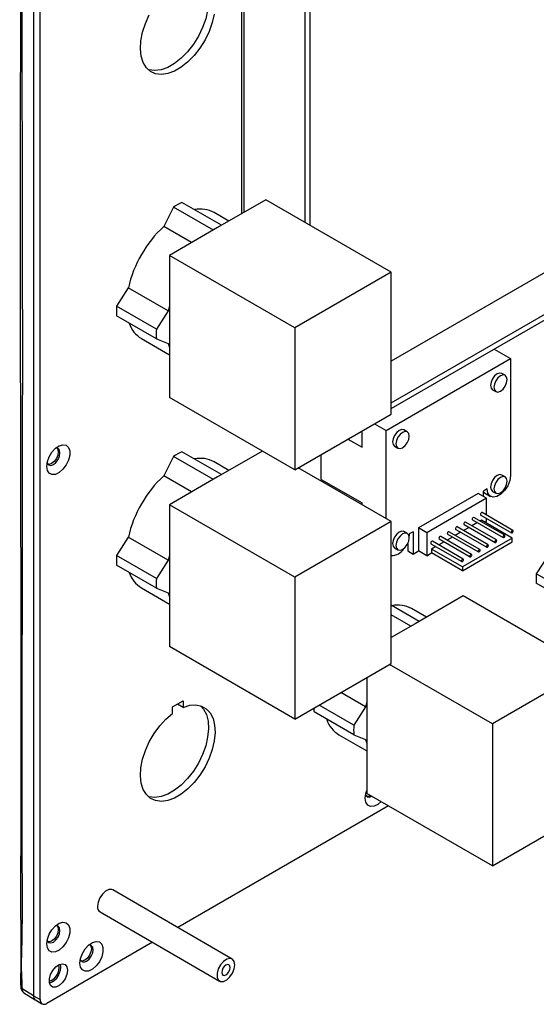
# Model space of a CAD drawing. Header units: millimetres. Extents: x 7146 to 9108, y -1574 to -663.
# Tile 284 of 289: x 8883 to 8994, y -1380 to -1171. Entities that reach past the tile are written whole.
import ezdxf

# ---------------------------------------------------------------- set-up
doc = ezdxf.new("R2010")
doc.units = ezdxf.units.MM
doc.header["$LTSCALE"] = 3

msp = doc.modelspace()

# ---------------------------------------------------------------- linework, layer by layer
at = {"linetype": 'Continuous', "lineweight": 30}
for p, q in [((8930.76, -1139.43), (8930.76, -1212.14)), ((8931.26, -1140.12), (8931.26, -1211.85)), ((8944.2, -1147.59), (8944.2, -1213.98)), ((8945.26, -1148.04), (8945.26, -1214.59)), ((8886.4, -1153.24), (8886.4, -1378.61)), ((8887.81, -1379.43), (8887.81, -1154.06)), ((9051.58, -1192.21), (8962.62, -1243.56)), ((8962.62, -1252.42), (9059.25, -1196.64)), ((8962.62, -1253.64), (9060.31, -1197.25)), ((8935.89, -1209.18), (8925.64, -1215.1)), ((8962.62, -1224.61), (8935.89, -1209.18)), ((8916.27, -1210.74), (8914.15, -1214.87)), ((8924.73, -1215.63), (8916.27, -1210.74)), ((8926.49, -1214.61), (8918.04, -1209.72)), ((8928.06, -1213.7), (8924.9, -1211.88)), ((8920.09, -1218.3), (8914.15, -1214.87)), ((8925.64, -1215.1), (8915.39, -1221.02)), ((8942.12, -1236.45), (8915.39, -1221.02)), ((8915.39, -1221.02), (8915.39, -1231.65)), ((8962.62, -1224.61), (8942.12, -1236.45)), ((8962.62, -1254.82), (8962.62, -1224.61)), ((8906.61, -1227.92), (8904.1, -1231.82)), ((8915.1, -1232.82), (8906.61, -1227.92)), ((8912.59, -1236.72), (8904.1, -1231.82)), ((8915.39, -1231.65), (8915.39, -1240.6)), ((8912.59, -1238.76), (8904.1, -1233.86)), ((8915.1, -1232.82), (8912.59, -1236.72)), ((8942.12, -1236.45), (8942.12, -1266.66)), ((8909.4, -1238.73), (8915.39, -1242.18)), ((8912.59, -1238.76), (8915.1, -1239.76)), ((8915.39, -1240.6), (8915.39, -1251.23)), ((8984.58, -1240.97), (8988.04, -1242.97)), ((8961.53, -1258.28), (8988.04, -1242.97)), ((8988.04, -1242.97), (8988.04, -1267.87)), ((8986.92, -1246.54), (8986.21, -1246.13)), ((8942.12, -1266.66), (8915.39, -1251.23)), ((8984.21, -1249.6), (8984.92, -1250.01)), ((8942.12, -1266.66), (8962.62, -1254.82)), ((8959.08, -1256.86), (8961.53, -1258.28)), ((8956.43, -1261.87), (8956.43, -1258.39)), ((8961.53, -1277.05), (8961.53, -1258.28)), ((8966.06, -1258.58), (8965.35, -1258.18)), ((8953.42, -1260.13), (8956.43, -1261.87)), ((8963.35, -1261.64), (8964.06, -1262.05)), ((8916.27, -1263.82), (8914.15, -1267.94)), ((8924.73, -1268.7), (8916.27, -1263.82)), ((8926.49, -1267.68), (8918.04, -1262.8)), ((8935.19, -1262.66), (8925.64, -1268.17)), ((8947.74, -1268.69), (8947.74, -1263.41)), ((8928.06, -1266.78), (8924.9, -1264.96)), ((8920.09, -1271.38), (8914.15, -1267.94)), ((8962.62, -1277.68), (8942.82, -1266.25)), ((8986.92, -1268.18), (8986.21, -1267.77)), ((8925.64, -1268.17), (8915.39, -1274.09)), ((8947.74, -1268.69), (8956.43, -1273.71)), ((8981.15, -1271.69), (8968.42, -1279.04)), ((8982.92, -1272.71), (8981.15, -1271.69)), ((8983.09, -1270.73), (8982.28, -1271.2)), ((8982.28, -1272.34), (8982.28, -1271.2)), ((8982.28, -1271.45), (8983.82, -1272.33)), ((8984.21, -1271.24), (8984.92, -1271.65)), ((8942.12, -1289.52), (8915.39, -1274.09)), ((8915.39, -1274.09), (8915.39, -1284.73)), ((8956.43, -1274.11), (8956.43, -1273.71)), ((8982.92, -1272.71), (8970.19, -1280.06)), ((8982.92, -1276.28), (8982.92, -1272.71)), ((8981.7, -1276.28), (8988.28, -1280.07)), ((8988.58, -1279.55), (8982, -1275.76)), ((8962.62, -1277.68), (8942.12, -1289.52)), ((8962.62, -1307.9), (8962.62, -1277.68)), ((8978.17, -1278.32), (8984.75, -1282.11)), ((8985.05, -1281.59), (8978.47, -1277.8)), ((8980.99, -1277.9), (8979.82, -1278.58)), ((8979.94, -1277.3), (8986.51, -1281.09)), ((8986.81, -1280.57), (8980.24, -1276.78)), ((8981.85, -1277.4), (8981.59, -1277.56)), ((8988.43, -1281.2), (8981.85, -1277.4)), ((8982.56, -1277.81), (8982.92, -1277.61)), ((8982.92, -1277.61), (8982.92, -1276.97)), ((8966.06, -1280.22), (8965.35, -1279.81)), ((8966.47, -1280.32), (8966.44, -1280.81)), ((8967.28, -1279.86), (8966.47, -1280.32)), ((8967.28, -1279.86), (8967.28, -1284.59)), ((8968.42, -1279.04), (8968.42, -1283.94)), ((8970.19, -1280.06), (8968.42, -1279.04)), ((8970.19, -1280.06), (8970.19, -1284.96)), ((8974.63, -1280.36), (8981.21, -1284.15)), ((8981.51, -1283.63), (8974.93, -1279.84)), ((8977.45, -1279.94), (8976.29, -1280.62)), ((8976.4, -1279.34), (8982.98, -1283.13)), ((8983.28, -1282.61), (8976.7, -1278.82)), ((8979.22, -1278.92), (8978.05, -1279.6)), ((8906.61, -1281), (8904.1, -1284.9)), ((8915.1, -1285.89), (8906.61, -1281)), ((8966.15, -1282.36), (8966.15, -1283.94)), ((8971.1, -1282.4), (8977.67, -1286.2)), ((8977.97, -1285.68), (8971.4, -1281.88)), ((8973.92, -1281.99), (8972.75, -1282.66)), ((8972.87, -1281.38), (8979.44, -1285.17)), ((8979.74, -1284.66), (8973.17, -1280.86)), ((8975.69, -1280.97), (8974.52, -1281.64)), ((8988.43, -1281.2), (8977.82, -1287.32)), ((8977.82, -1288.14), (8988.43, -1282.02)), ((8988.43, -1282.02), (8988.43, -1281.2)), ((8915.39, -1284.73), (8915.39, -1293.67)), ((8963.35, -1283.28), (8964.06, -1283.69)), ((8966.15, -1283.94), (8967.28, -1284.59)), ((8967.28, -1284.59), (8968.42, -1283.94)), ((8970.19, -1284.96), (8968.42, -1283.94)), ((8970.19, -1284.96), (8971.25, -1284.34)), ((8972.15, -1283.01), (8971.25, -1283.53)), ((8971.25, -1283.53), (8971.25, -1284.34)), ((8977.82, -1287.32), (8971.25, -1283.53)), ((8977.82, -1288.14), (8971.25, -1284.34)), ((8912.59, -1289.79), (8904.1, -1284.9)), ((8912.59, -1291.83), (8904.1, -1286.94)), ((8915.1, -1285.89), (8912.59, -1289.79)), ((8996.06, -1284.88), (8993.55, -1288.78)), ((8977.82, -1287.32), (8977.82, -1288.14)), ((9002.04, -1293.68), (8993.55, -1288.78)), ((8942.12, -1289.52), (8942.12, -1319.73)), ((9002.04, -1295.72), (8993.55, -1290.82)), ((8909.4, -1291.81), (8915.39, -1295.26)), ((8912.59, -1291.83), (8915.1, -1292.83)), ((8915.39, -1293.67), (8915.39, -1304.3)), ((8977.97, -1293.49), (8967.71, -1299.41)), ((9004.69, -1308.92), (8977.97, -1293.49)), ((8968.57, -1298.92), (8962.62, -1295.49)), ((8970.13, -1298.01), (8966.98, -1296.19)), ((8966.8, -1299.94), (8962.62, -1297.53)), ((8967.71, -1299.41), (8962.62, -1302.35)), ((8942.12, -1319.73), (8915.39, -1304.3)), ((8942.12, -1319.73), (8962.62, -1307.9)), ((8984.19, -1320.76), (8962.26, -1308.1)), ((9004.69, -1308.92), (8984.19, -1320.76)), ((8957.46, -1310.88), (8957.46, -1315.96)), ((8957.17, -1317.13), (8951.9, -1314.09)), ((8916.02, -1317.13), (8918.29, -1315.82)), ((8918.29, -1315.82), (8918.29, -1317.22)), ((8957.46, -1315.96), (8957.46, -1324.91)), ((8916.02, -1318.53), (8916.02, -1317.13)), ((8918.29, -1317.22), (8917.07, -1316.52)), ((8954.66, -1323.07), (8946.18, -1318.17)), ((8954.66, -1321.03), (8947.27, -1316.76)), ((8957.17, -1317.13), (8954.66, -1321.03)), ((8984.19, -1320.76), (8984.19, -1350.97)), ((8951.48, -1323.04), (8957.46, -1326.49)), ((8954.66, -1323.07), (8957.17, -1324.07)), ((8957.46, -1324.91), (8957.46, -1335.54)), ((8984.19, -1350.97), (8957.46, -1335.54)), ((8962.06, -1338.2), (8917.17, -1364.11)), ((8984.19, -1350.97), (9004.69, -1339.13)), ((8928.76, -1370.8), (8903.3, -1356.1)), ((8900.6, -1360.78), (8926.06, -1375.48)), ((8911.77, -1367.23), (8889.22, -1380.24)), ((8891.88, -1372.59), (8891.78, -1372.03)), ((8886.4, -1378.61), (8883.99, -1377.12)), ((8884.38, -1377.98), (8886.79, -1379.51)), ((8886.4, -1378.61), (8887.81, -1379.43)), ((8886.81, -1379.52), (8888.22, -1380.34))]:
    msp.add_line(p, q, dxfattribs=at)
at = {"linetype": 'Continuous', "lineweight": 30, "flags": 128}
for points in [[(8922.03, -1162.16), (8922.65, -1162.87), (8923.25, -1164.04), (8923.6, -1165.45), (8923.69, -1167.06), (8923.52, -1168.81), (8923.1, -1170.65), (8922.43, -1172.52), (8921.54, -1174.34), (8920.47, -1176.08), (8919.23, -1177.65), (8917.88, -1179.02), (8916.46, -1180.15), (8915.02, -1180.98), (8913.6, -1181.5), (8912.25, -1181.68), (8911.01, -1181.53), (8910.87, -1181.49)], [(8924.94, -1169.63), (8924.51, -1171.47), (8923.85, -1173.33), (8922.96, -1175.16), (8921.88, -1176.89), (8920.65, -1178.47), (8919.3, -1179.84), (8917.88, -1180.96), (8916.43, -1181.8), (8915.01, -1182.31), (8913.66, -1182.5), (8912.43, -1182.35), (8911.35, -1181.86), (8910.46, -1181.06), (8909.79, -1179.97), (8909.37, -1178.62), (8909.2, -1177.06), (8909.3, -1175.34), (8909.65, -1173.52), (8910.25, -1171.66), (8911.08, -1169.81)], [(8986.21, -1246.13), (8985.75, -1246.05), (8985.21, -1246.23), (8984.67, -1246.67), (8984.21, -1247.29), (8983.91, -1248), (8983.8, -1248.68), (8983.91, -1249.25), (8984.21, -1249.6), (8984.21, -1249.6)], [(8987.33, -1247.46), (8987.23, -1246.9), (8986.92, -1246.54), (8986.46, -1246.45), (8985.92, -1246.64), (8985.38, -1247.08), (8984.92, -1247.7), (8984.61, -1248.4), (8984.51, -1249.09), (8984.61, -1249.65), (8984.92, -1250.01), (8985.38, -1250.1), (8985.92, -1249.91), (8986.46, -1249.47), (8986.92, -1248.85), (8987.23, -1248.15), (8987.33, -1247.46)], [(8965.35, -1258.18), (8964.89, -1258.09), (8964.35, -1258.28), (8963.81, -1258.71), (8963.35, -1259.33), (8963.05, -1260.04), (8962.94, -1260.73)], [(8963.65, -1261.13), (8963.75, -1261.7), (8964.06, -1262.05), (8964.52, -1262.14), (8965.06, -1261.95), (8965.6, -1261.51), (8966.06, -1260.89), (8966.37, -1260.19), (8966.47, -1259.5), (8966.37, -1258.94), (8966.06, -1258.58), (8965.6, -1258.5), (8965.06, -1258.68), (8964.52, -1259.12), (8964.06, -1259.74), (8963.75, -1260.45), (8963.65, -1261.13)], [(8889.22, -1265.93), (8889.36, -1264.92), (8889.75, -1263.87), (8890.34, -1262.89), (8891.09, -1262.08), (8891.9, -1261.53), (8892.69, -1261.31), (8893.37, -1261.43), (8893.87, -1261.88), (8894.14, -1262.62), (8894.14, -1263.56), (8893.87, -1264.6), (8893.37, -1265.63), (8892.69, -1266.54), (8891.9, -1267.23), (8891.09, -1267.62), (8890.34, -1267.67), (8889.75, -1267.38), (8889.36, -1266.78), (8889.22, -1265.93)], [(8962.94, -1260.73), (8963.05, -1261.29), (8963.35, -1261.64), (8963.35, -1261.64)], [(8889.3, -1265.18), (8889.33, -1265.26), (8889.64, -1265.62), (8890.1, -1265.71), (8890.64, -1265.52), (8891.18, -1265.08), (8891.64, -1264.46), (8891.94, -1263.76), (8892.05, -1263.07), (8891.94, -1262.51), (8891.64, -1262.15), (8891.18, -1262.06), (8891.09, -1262.08)], [(8891.7, -1262.86), (8891.59, -1263.55), (8891.28, -1264.26), (8890.83, -1264.88), (8890.28, -1265.31), (8889.74, -1265.5), (8889.48, -1265.49)], [(8891.45, -1262.08), (8891.59, -1262.3), (8891.7, -1262.86)], [(8988.04, -1267.87), (8987.89, -1268.94), (8987.46, -1270.04), (8986.8, -1271.06), (8986, -1271.87), (8985.14, -1272.36), (8984.33, -1272.49), (8983.67, -1272.23), (8983.24, -1271.62), (8983.09, -1270.73)], [(8986.21, -1267.77), (8985.75, -1267.68), (8985.21, -1267.87), (8984.67, -1268.31), (8984.21, -1268.93), (8983.91, -1269.63), (8983.8, -1270.32), (8983.91, -1270.88), (8984.21, -1271.24), (8984.21, -1271.24)], [(8987.33, -1269.1), (8987.23, -1268.53), (8986.92, -1268.18), (8986.46, -1268.09), (8985.92, -1268.28), (8985.38, -1268.72), (8984.92, -1269.34), (8984.61, -1270.04), (8984.51, -1270.73), (8984.61, -1271.29), (8984.92, -1271.65), (8985.38, -1271.73), (8985.92, -1271.55), (8986.46, -1271.11), (8986.92, -1270.49), (8987.23, -1269.78), (8987.33, -1269.1)], [(8982, -1275.76), (8981.94, -1275.74), (8981.85, -1275.77), (8981.77, -1275.84), (8981.7, -1275.93), (8981.66, -1276.04), (8981.64, -1276.14)], [(8981.64, -1276.14), (8981.66, -1276.22), (8981.7, -1276.28), (8981.7, -1276.28)], [(8978.47, -1277.8), (8978.4, -1277.78), (8978.32, -1277.81), (8978.24, -1277.88), (8978.17, -1277.97), (8978.12, -1278.08), (8978.11, -1278.18)], [(8978.11, -1278.18), (8978.12, -1278.26), (8978.17, -1278.32), (8978.17, -1278.32)], [(8980.24, -1276.78), (8980.17, -1276.76), (8980.09, -1276.79), (8980.01, -1276.86), (8979.94, -1276.95), (8979.89, -1277.06), (8979.87, -1277.16)], [(8979.87, -1277.16), (8979.89, -1277.24), (8979.94, -1277.3), (8979.94, -1277.3)], [(8965.35, -1279.81), (8964.89, -1279.73), (8964.35, -1279.91), (8963.81, -1280.35), (8963.35, -1280.97), (8963.05, -1281.68), (8962.94, -1282.36)], [(8963.65, -1282.77), (8963.75, -1283.33), (8964.06, -1283.69), (8964.52, -1283.78), (8965.06, -1283.59), (8965.6, -1283.15), (8966.06, -1282.53), (8966.37, -1281.83), (8966.47, -1281.14), (8966.37, -1280.58), (8966.06, -1280.22), (8965.6, -1280.13), (8965.06, -1280.32), (8964.52, -1280.76), (8964.06, -1281.38), (8963.75, -1282.08), (8963.65, -1282.77)], [(8974.93, -1279.84), (8974.86, -1279.83), (8974.78, -1279.85), (8974.7, -1279.92), (8974.63, -1280.01), (8974.59, -1280.12), (8974.57, -1280.22)], [(8974.57, -1280.22), (8974.59, -1280.31), (8974.63, -1280.36), (8974.63, -1280.36)], [(8976.7, -1278.82), (8976.63, -1278.8), (8976.55, -1278.83), (8976.47, -1278.9), (8976.4, -1278.99), (8976.36, -1279.1), (8976.34, -1279.2)], [(8976.34, -1279.2), (8976.36, -1279.28), (8976.4, -1279.34), (8976.4, -1279.34)], [(8986.87, -1280.71), (8986.86, -1280.63), (8986.81, -1280.57), (8986.74, -1280.56), (8986.66, -1280.59), (8986.58, -1280.65), (8986.51, -1280.75), (8986.47, -1280.85), (8986.45, -1280.96), (8986.47, -1281.04), (8986.51, -1281.09), (8986.58, -1281.11), (8986.66, -1281.08), (8986.74, -1281.01), (8986.81, -1280.92), (8986.86, -1280.81), (8986.87, -1280.71)], [(8988.64, -1279.69), (8988.63, -1279.61), (8988.58, -1279.55), (8988.51, -1279.54), (8988.43, -1279.57), (8988.35, -1279.63), (8988.28, -1279.73), (8988.23, -1279.83), (8988.22, -1279.93), (8988.23, -1280.02), (8988.28, -1280.07), (8988.35, -1280.09), (8988.43, -1280.06), (8988.51, -1279.99), (8988.58, -1279.9), (8988.63, -1279.79), (8988.64, -1279.69)], [(8962.94, -1282.36), (8963.05, -1282.93), (8963.35, -1283.28), (8963.35, -1283.28)], [(8971.4, -1281.88), (8971.33, -1281.87), (8971.25, -1281.89), (8971.17, -1281.96), (8971.1, -1282.05), (8971.05, -1282.16), (8971.04, -1282.26)], [(8971.04, -1282.26), (8971.05, -1282.35), (8971.1, -1282.4), (8971.1, -1282.4)], [(8973.17, -1280.86), (8973.1, -1280.85), (8973.02, -1280.87), (8972.93, -1280.94), (8972.87, -1281.03), (8972.82, -1281.14), (8972.8, -1281.24)], [(8972.8, -1281.24), (8972.82, -1281.33), (8972.87, -1281.38), (8972.87, -1281.38)], [(8983.34, -1282.75), (8983.32, -1282.67), (8983.28, -1282.61), (8983.21, -1282.6), (8983.13, -1282.63), (8983.05, -1282.69), (8982.98, -1282.79), (8982.93, -1282.89), (8982.92, -1283), (8982.93, -1283.08), (8982.98, -1283.13), (8983.05, -1283.15), (8983.13, -1283.12), (8983.21, -1283.05), (8983.28, -1282.96), (8983.32, -1282.85), (8983.34, -1282.75)], [(8985.11, -1281.73), (8985.09, -1281.65), (8985.05, -1281.59), (8984.98, -1281.58), (8984.9, -1281.61), (8984.81, -1281.67), (8984.75, -1281.77), (8984.7, -1281.87), (8984.68, -1281.98), (8984.7, -1282.06), (8984.75, -1282.11), (8984.81, -1282.13), (8984.9, -1282.1), (8984.98, -1282.03), (8985.05, -1281.94), (8985.09, -1281.83), (8985.11, -1281.73)], [(8979.8, -1284.79), (8979.79, -1284.71), (8979.74, -1284.66), (8979.67, -1284.64), (8979.59, -1284.67), (8979.51, -1284.74), (8979.44, -1284.83), (8979.4, -1284.93), (8979.38, -1285.04), (8979.4, -1285.12), (8979.44, -1285.17), (8979.51, -1285.19), (8979.59, -1285.16), (8979.67, -1285.09), (8979.74, -1285), (8979.79, -1284.9), (8979.8, -1284.79)], [(8981.57, -1283.77), (8981.56, -1283.69), (8981.51, -1283.63), (8981.44, -1283.62), (8981.36, -1283.65), (8981.28, -1283.72), (8981.21, -1283.81), (8981.16, -1283.91), (8981.15, -1284.02), (8981.16, -1284.1), (8981.21, -1284.15), (8981.28, -1284.17), (8981.36, -1284.14), (8981.44, -1284.07), (8981.51, -1283.98), (8981.56, -1283.88), (8981.57, -1283.77)], [(8978.04, -1285.81), (8978.02, -1285.73), (8977.97, -1285.68), (8977.91, -1285.66), (8977.82, -1285.69), (8977.74, -1285.76), (8977.67, -1285.85), (8977.63, -1285.95), (8977.61, -1286.06), (8977.63, -1286.14), (8977.67, -1286.2), (8977.74, -1286.21), (8977.82, -1286.18), (8977.91, -1286.12), (8977.97, -1286.02), (8978.02, -1285.92), (8978.04, -1285.81)], [(8918.29, -1317.22), (8919.69, -1316.79), (8921.01, -1316.7), (8922.21, -1316.95), (8923.23, -1317.53), (8924.06, -1318.42), (8924.66, -1319.59), (8925.01, -1321), (8925.11, -1322.61), (8924.94, -1324.37), (8924.51, -1326.2), (8923.85, -1328.07), (8922.96, -1329.9), (8921.88, -1331.63), (8920.65, -1333.2), (8919.3, -1334.58), (8917.88, -1335.7), (8916.43, -1336.53), (8915.01, -1337.05), (8913.66, -1337.24), (8912.43, -1337.08), (8911.35, -1336.6), (8910.46, -1335.8), (8909.79, -1334.7), (8909.37, -1333.35), (8909.2, -1331.79), (8909.3, -1330.08), (8909.65, -1328.26), (8910.25, -1326.39), (8911.08, -1324.55), (8912.1, -1322.78), (8913.3, -1321.16), (8914.62, -1319.72), (8916.02, -1318.53)], [(8922.03, -1316.89), (8922.65, -1317.6), (8923.25, -1318.77), (8923.6, -1320.19), (8923.69, -1321.8), (8923.52, -1323.55), (8923.1, -1325.39), (8922.43, -1327.25), (8921.54, -1329.08), (8920.47, -1330.81), (8919.23, -1332.39), (8917.88, -1333.76), (8916.46, -1334.88), (8915.02, -1335.71), (8913.6, -1336.23), (8912.25, -1336.42), (8911.01, -1336.27), (8910.87, -1336.22)], [(8957.11, -1336.56), (8957.24, -1335.56), (8957.46, -1334.89)], [(8960.48, -1337.28), (8959.79, -1337.87), (8958.97, -1338.26), (8958.23, -1338.31), (8957.63, -1338.02), (8957.24, -1337.41), (8957.11, -1336.56)], [(8957.18, -1335.82), (8957.21, -1335.9), (8957.52, -1336.25), (8957.98, -1336.34), (8958.52, -1336.16), (8958.52, -1336.15)], [(8903.3, -1356.1), (8903.1, -1356.02), (8902.47, -1356.02), (8901.78, -1356.35), (8901.1, -1356.96), (8900.54, -1357.77), (8900.17, -1358.67), (8900.04, -1359.54)], [(8889.22, -1367.59), (8889.36, -1366.58), (8889.75, -1365.53), (8890.34, -1364.55), (8891.09, -1363.74), (8891.9, -1363.19), (8892.69, -1362.97), (8893.37, -1363.09), (8893.87, -1363.54), (8894.14, -1364.28), (8894.14, -1365.22), (8893.87, -1366.26), (8893.37, -1367.29), (8892.69, -1368.2), (8891.9, -1368.89), (8891.09, -1369.28), (8890.34, -1369.33), (8889.75, -1369.04), (8889.36, -1368.44), (8889.22, -1367.59)], [(8889.3, -1366.84), (8889.33, -1366.92), (8889.64, -1367.28), (8890.1, -1367.37), (8890.64, -1367.18), (8891.18, -1366.74), (8891.64, -1366.12), (8891.94, -1365.42), (8892.05, -1364.73), (8891.94, -1364.17), (8891.64, -1363.81), (8891.18, -1363.72), (8891.09, -1363.74)], [(8891.45, -1363.74), (8891.59, -1363.96), (8891.7, -1364.52)], [(8891.7, -1364.52), (8891.59, -1365.21), (8891.28, -1365.92), (8890.83, -1366.54), (8890.28, -1366.97), (8889.74, -1367.16), (8889.48, -1367.15)], [(8896.29, -1371.67), (8896.43, -1370.66), (8896.82, -1369.61), (8897.42, -1368.63), (8898.16, -1367.82), (8898.97, -1367.27), (8899.76, -1367.05), (8900.45, -1367.17), (8900.95, -1367.62), (8901.21, -1368.36), (8901.21, -1369.3), (8900.95, -1370.34), (8900.45, -1371.38), (8899.76, -1372.28), (8898.97, -1372.97), (8898.16, -1373.36), (8897.42, -1373.41), (8896.82, -1373.12), (8896.43, -1372.52), (8896.29, -1371.67)], [(8896.37, -1370.93), (8896.4, -1371.01), (8896.71, -1371.36), (8897.17, -1371.45), (8897.71, -1371.26), (8898.25, -1370.82), (8898.71, -1370.21), (8899.02, -1369.5), (8899.12, -1368.81), (8899.02, -1368.25), (8898.71, -1367.9), (8898.25, -1367.81), (8898.16, -1367.82)], [(8898.77, -1368.61), (8898.66, -1369.29), (8898.36, -1370), (8897.9, -1370.62), (8897.36, -1371.06), (8896.81, -1371.25), (8896.55, -1371.23)], [(8898.52, -1367.82), (8898.66, -1368.04), (8898.77, -1368.61)], [(8929.32, -1372.03), (8929.19, -1371.31), (8928.82, -1370.84), (8928.26, -1370.67), (8927.58, -1370.84), (8926.88, -1371.32), (8926.26, -1372.04), (8925.78, -1372.91), (8925.53, -1373.82), (8925.53, -1374.63), (8925.78, -1375.23), (8926.26, -1375.56), (8926.88, -1375.56), (8927.58, -1375.23), (8928.26, -1374.62), (8928.82, -1373.81), (8929.19, -1372.91), (8929.32, -1372.03)], [(8893.64, -1373.2), (8893.51, -1374.09), (8893.14, -1375.01), (8892.57, -1375.83), (8891.88, -1376.45), (8891.17, -1376.79), (8890.53, -1376.79), (8890.05, -1376.46), (8889.79, -1375.84), (8889.79, -1375.01), (8890.05, -1374.09), (8890.53, -1373.21), (8891.17, -1372.47), (8891.88, -1371.98), (8892.57, -1371.81), (8893.14, -1371.98), (8893.51, -1372.46), (8893.64, -1373.2)], [(8928.29, -1372.63), (8928.22, -1372.28), (8928.03, -1372.05), (8927.75, -1372), (8927.41, -1372.12), (8927.07, -1372.39), (8926.78, -1372.78), (8926.59, -1373.22), (8926.52, -1373.65), (8926.59, -1374), (8926.78, -1374.22), (8927.07, -1374.28), (8927.41, -1374.16), (8927.75, -1373.88), (8928.03, -1373.5), (8928.22, -1373.06), (8928.29, -1372.63)]]:
    msp.add_lwpolyline(points, dxfattribs=at)
at = {"linetype": 'Continuous', "lineweight": 30}
for centre, radius, start, end in [((8925.85, -1225.3), 17.43, 116.64, 123.3546), ((8921.99, -1217.29), 6.14, 61.7054, 101.391), ((8931.51, -1233.59), 25.53, 132.8371, 167.1629), ((8921.5, -1232.84), 17.43, 176.6431, 183.3569), ((8936.23, -1237.39), 21.62, 164.5958, 167.7835), ((8912.6, -1233.53), 6.11, 198.5014, 238.4129), ((8929.99, -1237.74), 17.43, 176.6431, 183.3569), ((8923.37, -1237.39), 8.6, 195.9964, 201.8909), ((8925.85, -1278.38), 17.43, 116.6398, 123.3548), ((8921.99, -1270.38), 6.16, 61.7297, 101.7956), ((8931.51, -1286.67), 25.53, 132.837, 167.1629), ((8936.23, -1290.47), 21.62, 164.596, 167.7834), ((8962.68, -1281.87), 3.05, 268.8058, 329.5677), ((8921.5, -1285.92), 17.43, 176.6431, 183.3569), ((8912.64, -1286.57), 6.15, 198.6374, 238.2768), ((9010.96, -1289.8), 17.44, 176.6445, 183.3555), ((8929.99, -1290.81), 17.43, 176.6431, 183.3569), ((8923.37, -1290.46), 8.6, 195.9964, 201.8907), ((8964.06, -1301.62), 6.16, 61.7297, 101.7958), ((8978.3, -1321.71), 21.62, 164.5958, 167.7833), ((8962.76, -1317.18), 16.61, 180.7924, 183.4364), ((8954.53, -1317.96), 5.93, 197.8642, 239.0502), ((8972.06, -1322.05), 17.43, 176.6431, 183.3569), ((8965.44, -1321.7), 8.6, 195.9964, 201.8907), ((8957.52, -1334.92), 1.22, 262.3564, 302.0226), ((8901.3, -1359.72), 1.27, 172.0725, 236.6164), ((8888.72, -1372.57), 3.15, 289.1363, 359.5924), ((8888.44, -1372.44), 3.77, 291.2909, 8.7144), ((8884.13, -1376.73), 0.414, 192.3087, 250.1826), ((8887.35, -1378.73), 0.959, 172.7478, 235.9411), ((8887.38, -1378.72), 0.986, 173.7051, 234.9838), ((8888.67, -1379.57), 0.873, 170.788, 309.2012)]:
    msp.add_arc(centre, radius, start, end, dxfattribs=at)
for points, knots in [([(8883.74, -1151.28), (8883.72, -1151.8), (8883.66, -1153.03), (8883.71, -1156.18), (8883.46, -1200.17), (8883.67, -1264.4), (8883.75, -1331.78), (8883.63, -1361.61), (8883.78, -1371.37), (8883.63, -1375.98), (8883.73, -1376.78), (8883.74, -1376.82)], [0, 0, 0, 0, 0.006954, 0.016495, 0.041636, 0.593567, 0.869532, 0.938524, 0.990278, 0.999551, 1, 1, 1, 1]), ([(8883.99, -1151.75), (8883.96, -1152.52), (8883.89, -1154.07), (8883.99, -1157.3), (8883.87, -1169.34), (8884.1, -1219.76), (8884.01, -1282.78), (8883.88, -1340.47), (8884.01, -1360.87), (8883.89, -1368.19), (8883.74, -1372.53), (8883.9, -1375.59), (8883.99, -1377.12)], [0, 0, 0, 0, 0.010538, 0.021101, 0.042213, 0.171827, 0.690284, 0.88183, 0.940899, 0.960618, 0.980336, 1, 1, 1, 1]), ([(8883.73, -1376.81), (8883.74, -1376.86), (8883.74, -1377.11), (8883.9, -1377.5), (8884.15, -1377.84), (8884.34, -1377.94), (8884.39, -1377.96)], [0, 0, 0, 0, 0.120887, 0.530116, 0.895216, 1, 1, 1, 1]), ([(8883.99, -1377.12), (8884.01, -1377.28), (8884.05, -1377.61), (8884.21, -1377.89), (8884.36, -1377.95), (8884.39, -1377.96)], [0, 0, 0, 0, 0.438029, 0.876876, 1, 1, 1, 1])]:
    msp.add_open_spline(points, degree=3, knots=knots, dxfattribs=at)

doc.saveas('drawing.dxf')
